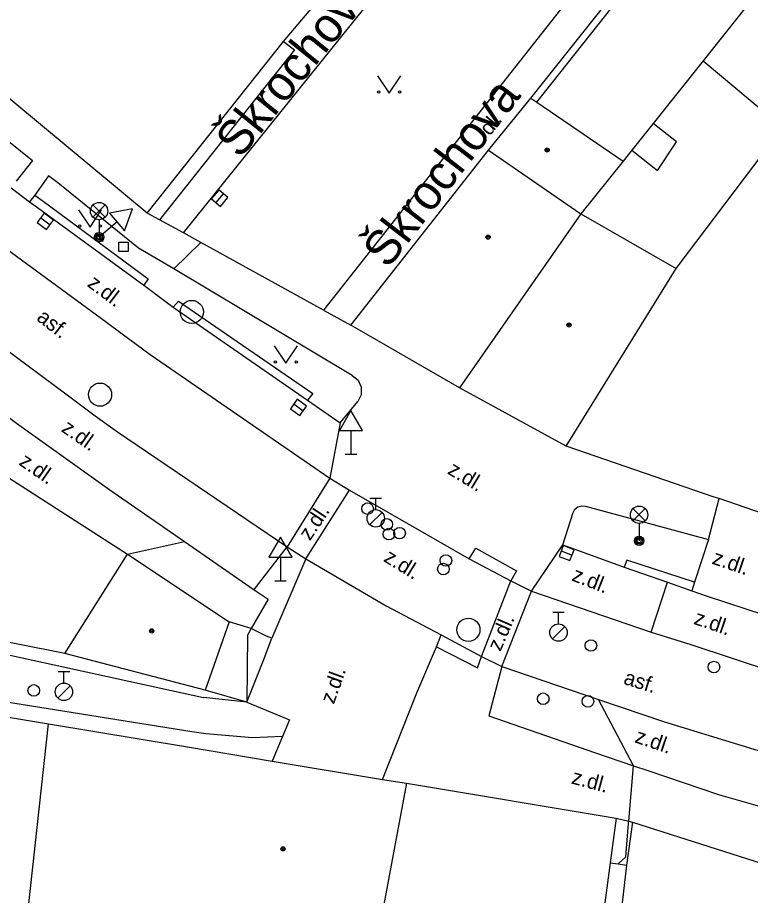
# Model space of a CAD drawing. Extents: x -596229 to -595156, y -1161237 to -1159376.
# Drawn here: x -595221.64 to -595190, y -1160921.03 to -1160883.13 of the extents above; entities that cross this region are included whole.
import ezdxf

# ---------------------------------------------------------------- set-up
doc = ezdxf.new("R2010")
doc.units = 0
for name, color, linetype in [('DOP - kresba z DSPS bez souradnic', 7, 'Continuous'), ('DOP - rozhrani ploch obecne', 7, 'Continuous'), ('Level 27', 7, 'Continuous'), ('Level 28', 7, 'Continuous'), ('Level 33', 7, 'Continuous'), ('Level 34', 7, 'Continuous'), ('Level 36', 7, 'Continuous'), ('Level 39', 7, 'Continuous'), ('Nazvy ulic', 7, 'Continuous'), ('Specificka linie pasportu komunikaci', 7, 'Continuous'), ('TM - budovy zdene_ betonove - VP', 7, 'Continuous'), ('TM - chodniky - VP', 7, 'Continuous'), ('TM - komunikace - VP', 7, 'Continuous'), ('TM - plot drateny_ kovovy - VP', 7, 'Continuous'), ('TM - podezdivka plotu - VP', 7, 'Continuous'), ('TM - popis povrchu', 7, 'Continuous'), ('TM - rozhrani mezi zpev. plochami mezi sebou - VP', 7, 'Continuous'), ('TM - rozhrani ploch obecne - VP', 7, 'Continuous'), ('TM - zabradli - VP', 7, 'Continuous')]:
    doc.layers.add(name, color=color, linetype=linetype)

msp = doc.modelspace()

# ---------------------------------------------------------------- linework, layer by layer
at = {"layer": 'DOP - kresba z DSPS bez souradnic'}
for points in [[(-595193.19, -1160888.5), (-595194.2, -1160887.7)], [(-595194.02, -1160889.73), (-595193.19, -1160888.5)], [(-595195.12, -1160888.85), (-595194.02, -1160889.73)]]:
    msp.add_lwpolyline(points, dxfattribs=at)
at = {"layer": 'DOP - rozhrani ploch obecne'}
for points in [[(-595192.05, -1160885), (-595194.2, -1160887.7)], [(-595194.2, -1160887.7), (-595195.12, -1160888.85)], [(-595195.12, -1160888.85), (-595195.5, -1160889.33)]]:
    msp.add_lwpolyline(points, dxfattribs=at)
at = {"layer": 'Level 27'}
for p, q in [((-595213.073, -1160891.119), (-595212.746, -1160890.741)), ((-595220.641, -1160891.782), (-595220.239, -1160892.078)), ((-595209.712, -1160899.813), (-595209.308, -1160900.107)), ((-595198.173, -1160906.159), (-595197.707, -1160906.341))]:
    msp.add_line(p, q, dxfattribs=at)
for points in [[(-595212.884, -1160891.283), (-595212.557, -1160890.904), (-595212.936, -1160890.577), (-595213.263, -1160890.956)], [(-595220.789, -1160891.983), (-595220.387, -1160892.279), (-595220.091, -1160891.877), (-595220.493, -1160891.581)], [(-595209.859, -1160900.015), (-595209.455, -1160900.309), (-595209.161, -1160899.905), (-595209.565, -1160899.611)], [(-595198.264, -1160906.392), (-595197.798, -1160906.574), (-595197.616, -1160906.108), (-595198.082, -1160905.926)]]:
    msp.add_lwpolyline(points, close=True, dxfattribs=at)
for centre in [(-595214.12, -1160895.84), (-595218.08, -1160899.41), (-595202.18, -1160909.56)]:
    msp.add_circle(centre, 0.5, dxfattribs=at)
at = {"layer": 'Level 28'}
for p, q in [((-595206.43, -1160903.875), (-595205.93, -1160903.875)), ((-595206.18, -1160904.375), (-595206.18, -1160903.875)), ((-595206.438, -1160905.022), (-595205.908, -1160904.492)), ((-595198.54, -1160908.805), (-595198.04, -1160908.805)), ((-595198.29, -1160909.305), (-595198.29, -1160908.805)), ((-595198.548, -1160909.952), (-595198.018, -1160909.422)), ((-595219.89, -1160911.365), (-595219.39, -1160911.365)), ((-595219.64, -1160911.865), (-595219.64, -1160911.365)), ((-595219.898, -1160912.512), (-595219.368, -1160911.982))]:
    msp.add_line(p, q, dxfattribs=at)
for centre, radius in [((-595206.53, -1160904.33), 0.25), ((-595206.18, -1160904.75), 0.375), ((-595205.7, -1160905.01), 0.25), ((-595205.61, -1160905.43), 0.25), ((-595205.15, -1160905.39), 0.25), ((-595203.15, -1160906.57), 0.25), ((-595203.26, -1160906.94), 0.25), ((-595198.29, -1160909.68), 0.375), ((-595196.89, -1160910.24), 0.25), ((-595191.58, -1160911.17), 0.25), ((-595219.64, -1160912.24), 0.375), ((-595220.94, -1160912.18), 0.25), ((-595198.95, -1160912.54), 0.25), ((-595197.02, -1160912.65), 0.25)]:
    msp.add_circle(centre, radius, dxfattribs=at)
at = {"layer": 'Level 33'}
for p, q in [((-595218.385, -1160891.75), (-595217.855, -1160891.22)), ((-595218.385, -1160891.22), (-595217.855, -1160891.75)), ((-595218.12, -1160891.86), (-595218.12, -1160892.61)), ((-595195.075, -1160904.86), (-595194.545, -1160904.33)), ((-595195.075, -1160904.33), (-595194.545, -1160904.86)), ((-595194.81, -1160904.97), (-595194.81, -1160905.72))]:
    msp.add_line(p, q, dxfattribs=at)
for centre, radius in [((-595218.12, -1160891.485), 0.375), ((-595218.12, -1160892.61), 0.2), ((-595218.12, -1160892.61), 0.145), ((-595218.12, -1160892.61), 0.0876), ((-595194.81, -1160904.595), 0.375), ((-595194.81, -1160905.72), 0.2), ((-595194.81, -1160905.72), 0.145), ((-595194.81, -1160905.72), 0.0876)]:
    msp.add_circle(centre, radius, dxfattribs=at)
at = {"layer": 'Level 34'}
for p, q in [((-595217.344, -1160891.952), (-595218.12, -1160892.61)), ((-595218.282, -1160892.419), (-595217.958, -1160892.801)), ((-595207.25, -1160900.962), (-595207.25, -1160901.98)), ((-595207.5, -1160901.98), (-595207, -1160901.98)), ((-595210.29, -1160906.432), (-595210.29, -1160907.45)), ((-595210.54, -1160907.45), (-595210.04, -1160907.45))]:
    msp.add_line(p, q, dxfattribs=at)
for points in [[(-595217.667, -1160891.57), (-595217.02, -1160892.333), (-595216.683, -1160891.391)], [(-595207.75, -1160900.962), (-595206.75, -1160900.962), (-595207.25, -1160900.096)], [(-595210.79, -1160906.432), (-595209.79, -1160906.432), (-595210.29, -1160905.566)]]:
    msp.add_lwpolyline(points, close=True, dxfattribs=at)
at = {"layer": 'Level 36'}
for points in [[(-595206.1, -1160885.64), (-595205.6, -1160886.39), (-595205.1, -1160885.64)], [(-595219.01, -1160891.43), (-595218.51, -1160892.18), (-595218.01, -1160891.43)], [(-595210.56, -1160897.3), (-595210.06, -1160898.05), (-595209.56, -1160897.3)]]:
    msp.add_lwpolyline(points, dxfattribs=at)
for centre in [(-595206.05, -1160886.34), (-595205.151, -1160886.34), (-595218.96, -1160892.13), (-595218.061, -1160892.13), (-595210.51, -1160898), (-595209.611, -1160898)]:
    msp.add_circle(centre, 0.05, dxfattribs=at)
at = {"layer": 'Level 39'}
for centre, radius in [((-595198.78, -1160888.85), 0.09), ((-595198.78, -1160888.85), 0.0398), ((-595201.33, -1160892.61), 0.09), ((-595201.33, -1160892.61), 0.0398), ((-595197.84, -1160896.4), 0.09), ((-595197.84, -1160896.4), 0.0398), ((-595215.85, -1160909.61), 0.09), ((-595215.85, -1160909.61), 0.0398), ((-595210.18, -1160919.02), 0.09), ((-595210.18, -1160919.02), 0.0398)]:
    msp.add_circle(centre, radius, dxfattribs=at)
at = {"layer": 'Specificka linie pasportu komunikaci'}
for points in [[(-595217.27, -1160893.23), (-595217.27, -1160892.83), (-595216.87, -1160892.83), (-595216.87, -1160893.23), (-595217.27, -1160893.23)], [(-595216.89, -1160906.3), (-595214.44, -1160905.75)], [(-595211.43, -1160907.83), (-595211.37, -1160907.75), (-595210, -1160905.98)], [(-595209.19, -1160906.5), (-595210.66, -1160909.93)], [(-595211.56, -1160909.51), (-595212.5, -1160909.22)], [(-595210.66, -1160909.93), (-595210.89, -1160909.83), (-595211.56, -1160909.51)], [(-595211.75, -1160912.69), (-595211.04, -1160910.92), (-595210.66, -1160909.93)], [(-595211.75, -1160912.69), (-595213.54, -1160912.17)], [(-595195.06, -1160915.44), (-595196.56, -1160912.57)], [(-595195.26, -1160917.83), (-595195.06, -1160915.44)], [(-595195.39, -1160919.36), (-595195.27, -1160917.93)], [(-595195.27, -1160917.93), (-595195.26, -1160917.83)], [(-595195.71, -1160919.67), (-595195.39, -1160919.36)]]:
    msp.add_lwpolyline(points, dxfattribs=at)
at = {"layer": 'TM - budovy zdene_ betonove - VP'}
for points in [[(-595210.16, -1160884.17), (-595207, -1160880.41)], [(-595190.2, -1160882.68), (-595192.05, -1160885)], [(-595216.04, -1160891.57), (-595210.16, -1160884.17)], [(-595216.04, -1160891.57), (-595223.99, -1160884.98)], [(-595192.05, -1160885), (-595188.6, -1160887.88)], [(-595201.31, -1160888.85), (-595199.48, -1160886.61)], [(-595199.48, -1160886.61), (-595199.23, -1160886.78)], [(-595199.23, -1160886.78), (-595195.5, -1160889.33)], [(-595193.21, -1160893.97), (-595188.6, -1160887.88)], [(-595207.26, -1160896.41), (-595201.31, -1160888.85)], [(-595201.31, -1160888.85), (-595197.32, -1160891.61)], [(-595195.5, -1160889.33), (-595197.32, -1160891.61)], [(-595197.32, -1160891.61), (-595202.56, -1160899.11)], [(-595197.32, -1160891.61), (-595193.21, -1160893.97)], [(-595197.96, -1160901.64), (-595193.21, -1160893.97)], [(-595202.56, -1160899.11), (-595207.26, -1160896.41)], [(-595197.96, -1160901.64), (-595202.56, -1160899.11)], [(-595191.57, -1160903.83), (-595197.96, -1160901.64)], [(-595223.08, -1160902.32), (-595216.89, -1160906.3)], [(-595191.35, -1160903.9), (-595191.57, -1160903.83)], [(-595188.73, -1160904.8), (-595191.35, -1160903.9)], [(-595219.6, -1160910.59), (-595216.89, -1160906.3)], [(-595216.89, -1160906.3), (-595212.5, -1160909.22)], [(-595219.6, -1160910.59), (-595227.87, -1160908.95)], [(-595212.5, -1160909.22), (-595213.54, -1160912.17)], [(-595213.54, -1160912.17), (-595219.6, -1160910.59)], [(-595226.43, -1160912.6), (-595220.3, -1160913.62)], [(-595221.28, -1160922.57), (-595220.3, -1160913.62)], [(-595220.3, -1160913.62), (-595214.3, -1160914.62)], [(-595214.3, -1160914.62), (-595210.65, -1160915.23)], [(-595210.65, -1160915.23), (-595205.89, -1160916.02)], [(-595205.89, -1160916.02), (-595204.85, -1160916.19)], [(-595204.85, -1160916.19), (-595206.65, -1160925.81)], [(-595204.85, -1160916.19), (-595195.8, -1160917.7)], [(-595195.8, -1160917.7), (-595196.06, -1160919.62)], [(-595196.06, -1160919.62), (-595197.13, -1160927.6)]]:
    msp.add_lwpolyline(points, dxfattribs=at)
at = {"layer": 'TM - chodniky - VP'}
for points in [[(-595214.48, -1160892.43), (-595200.27, -1160874.76)], [(-595195.15, -1160878.89), (-595208.44, -1160895.76)], [(-595226.86, -1160884.58), (-595220.99, -1160889.3), (-595221.7, -1160890.19)], [(-595214.9, -1160893.98), (-595216.42, -1160893.08), (-595219.9, -1160890.26), (-595220.31, -1160889.97), (-595220.9, -1160890.8)], [(-595220.9, -1160890.8), (-595221.12, -1160891.08)], [(-595213.73, -1160892.84), (-595214.48, -1160892.43)], [(-595208.44, -1160895.76), (-595213.73, -1160892.84)], [(-595207.19, -1160898.58), (-595214.9, -1160893.98)], [(-595207.19, -1160898.58), (-595206.94, -1160898.79), (-595206.81, -1160899.09), (-595206.81, -1160899.42), (-595206.95, -1160899.71)], [(-595207.71, -1160900.62), (-595206.95, -1160899.71)], [(-595198.1, -1160905.89), (-595197.66, -1160904.5), (-595197.58, -1160904.36), (-595197.46, -1160904.25), (-595197.29, -1160904.21), (-595197.12, -1160904.22), (-595191.82, -1160905.66)], [(-595191.82, -1160905.66), (-595192.42, -1160907.51)], [(-595192.42, -1160907.51), (-595192.54, -1160907.88)], [(-595195.8, -1160917.7), (-595195.26, -1160917.83)], [(-595195.26, -1160917.83), (-595195.1, -1160917.87)], [(-595195.1, -1160917.87), (-595186.88, -1160920.48), (-595185.84, -1160920.85)]]:
    msp.add_lwpolyline(points, dxfattribs=at)
at = {"layer": 'TM - komunikace - VP'}
for points in [[(-595221.92, -1160890.48), (-595221.12, -1160891.08)], [(-595221.12, -1160891.08), (-595220.78, -1160891.33), (-595216.19, -1160894.69)], [(-595216.19, -1160894.69), (-595214.92, -1160895.64)], [(-595214.92, -1160895.64), (-595209.13, -1160899.65)], [(-595225.67, -1160897.67), (-595224.89, -1160898.23), (-595221.68, -1160900.64), (-595217.66, -1160903.52), (-595214.44, -1160905.75)], [(-595209.13, -1160899.65), (-595207.71, -1160900.62)], [(-595207.71, -1160900.62), (-595208.16, -1160903.02)], [(-595208.16, -1160903.02), (-595207.31, -1160903.53)], [(-595207.31, -1160903.53), (-595202.14, -1160906.5)], [(-595214.44, -1160905.75), (-595211.43, -1160907.83)], [(-595199.46, -1160907.9), (-595198.1, -1160905.89)], [(-595198.1, -1160905.89), (-595195.46, -1160906.86)], [(-595202.14, -1160906.5), (-595200.35, -1160907.45)], [(-595195.46, -1160906.86), (-595193.58, -1160907.51)], [(-595238.16, -1160907.12), (-595213.62, -1160912.48)], [(-595200.35, -1160907.45), (-595199.46, -1160907.9)], [(-595193.58, -1160907.51), (-595192.54, -1160907.88)], [(-595211.43, -1160907.83), (-595210.83, -1160908.24), (-595211.56, -1160909.51)], [(-595192.54, -1160907.88), (-595191.88, -1160908.11), (-595189.41, -1160908.91)], [(-595211.56, -1160909.51), (-595211.72, -1160909.8), (-595211.75, -1160912.69)], [(-595203.55, -1160910.3), (-595203.35, -1160909.78)], [(-595203.35, -1160909.78), (-595201.61, -1160910.71)], [(-595214.12, -1160913.96), (-595238.67, -1160910.04)], [(-595205.89, -1160916.02), (-595204.4, -1160912.29), (-595203.55, -1160910.3)], [(-595201.61, -1160910.71), (-595200.73, -1160911.15)], [(-595200.73, -1160911.15), (-595201.3, -1160913.28), (-595196.7, -1160914.87), (-595195.06, -1160915.44)], [(-595211.75, -1160912.69), (-595213.62, -1160912.48)], [(-595213.52, -1160914.06), (-595214.12, -1160913.96)], [(-595211.5, -1160914.23), (-595213.52, -1160914.06)], [(-595210.2, -1160914.17), (-595211.5, -1160914.23)], [(-595195.06, -1160915.44), (-595194.44, -1160915.64), (-595191.38, -1160916.67), (-595187.35, -1160917.83)]]:
    msp.add_lwpolyline(points, dxfattribs=at)
at = {"layer": 'TM - plot drateny_ kovovy - VP'}
msp.add_lwpolyline([(-595199.23, -1160886.78), (-595193.65, -1160879.74)], dxfattribs=at)
at = {"layer": 'TM - podezdivka plotu - VP'}
msp.add_lwpolyline([(-595199.48, -1160886.61), (-595193.88, -1160879.55)], dxfattribs=at)
at = {"layer": 'TM - rozhrani mezi zpev. plochami mezi sebou - VP'}
for points in [[(-595229.22, -1160887.78), (-595222.12, -1160893.12), (-595217.8, -1160896.28), (-595217.13, -1160896.79), (-595215.91, -1160897.67), (-595208.16, -1160903.02)], [(-595213.73, -1160892.84), (-595214.9, -1160893.98)], [(-595224.34, -1160895.84), (-595219.56, -1160899.38), (-595218.29, -1160900.33), (-595217.32, -1160901.01), (-595210, -1160905.98)], [(-595208.16, -1160903.02), (-595210, -1160905.98)], [(-595209.19, -1160906.5), (-595207.31, -1160903.53)], [(-595210, -1160905.98), (-595209.19, -1160906.5)], [(-595202.14, -1160906.5), (-595201.86, -1160906.04), (-595200.11, -1160907.01), (-595200.35, -1160907.45)], [(-595209.19, -1160906.5), (-595205.73, -1160908.53), (-595203.35, -1160909.78)], [(-595192.42, -1160907.51), (-595195.34, -1160906.56), (-595195.46, -1160906.86)], [(-595201.61, -1160910.71), (-595200.35, -1160907.45)], [(-595194.29, -1160909.67), (-595193.58, -1160907.51)], [(-595200.73, -1160911.15), (-595199.46, -1160907.9)], [(-595199.46, -1160907.9), (-595194.29, -1160909.67)], [(-595194.29, -1160909.67), (-595192.58, -1160910.2), (-595189.01, -1160911.37)], [(-595203.55, -1160910.3), (-595201.78, -1160911.21), (-595201.61, -1160910.71)], [(-595200.73, -1160911.15), (-595196.56, -1160912.57)], [(-595196.56, -1160912.57), (-595193.72, -1160913.53), (-595186.33, -1160915.79)]]:
    msp.add_lwpolyline(points, dxfattribs=at)
at = {"layer": 'TM - rozhrani ploch obecne - VP'}
for points in [[(-595210.16, -1160884.17), (-595209.68, -1160884.53), (-595215.52, -1160891.86)], [(-595220.9, -1160890.8), (-595220.54, -1160891.06), (-595216, -1160894.41), (-595216.19, -1160894.69)], [(-595215.52, -1160891.86), (-595216.04, -1160891.57)], [(-595214.48, -1160892.43), (-595215.52, -1160891.86)], [(-595214.92, -1160895.64), (-595214.7, -1160895.37), (-595208.9, -1160899.36), (-595209.13, -1160899.65)], [(-595208.44, -1160895.76), (-595207.26, -1160896.41)], [(-595191.82, -1160905.66), (-595191.35, -1160903.9)], [(-595211.75, -1160912.69), (-595209.9, -1160913.45), (-595210.2, -1160914.17)], [(-595210.2, -1160914.17), (-595210.65, -1160915.23)], [(-595195.1, -1160917.87), (-595195.36, -1160919.72)], [(-595195.36, -1160919.72), (-595196.68, -1160931.21), (-595198.42, -1160945.9), (-595199.44, -1160954.74), (-595199.47, -1160956.89)], [(-595196.06, -1160919.62), (-595195.71, -1160919.67)], [(-595195.71, -1160919.67), (-595195.36, -1160919.72)]]:
    msp.add_lwpolyline(points, dxfattribs=at)
at = {"layer": 'TM - zabradli - VP'}
msp.add_lwpolyline([(-595208.44, -1160895.76), (-595213.73, -1160892.84)], dxfattribs=at)

# ---------------------------------------------------------------- texts
at = {"layer": 'Nazvy ulic'}
for rotation, p in [(51.0951, (-595212.04, -1160889.268)), (52.4021, (-595205.657, -1160894.017))]:
    msp.add_text('Škrochova', height=1.5, rotation=rotation, dxfattribs=at).set_placement(p)
at = {"layer": 'TM - popis povrchu'}
for s, rotation, p in [('dl.', 51.01, (-595201.26, -1160888.27)), ('z.dl.', 322.74, (-595218.67, -1160894.7)), ('asf.', 322.44, (-595220.86, -1160896.17)), ('z.dl.', 325.16, (-595219.79, -1160900.97)), ('z.dl.', 325.16, (-595221.62, -1160902.41)), ('z.dl.', 328.76, (-595203.12, -1160902.8)), ('z.dl.', 56.45, (-595209.02, -1160905.75)), ('z.dl.', 328.34, (-595205.88, -1160906.58)), ('z.dl.', 341.1, (-595191.7, -1160906.7)), ('z.dl.', 338.47, (-595197.76, -1160907.42)), ('z.dl.', 66.53, (-595200.8, -1160910.53)), ('z.dl.', 341.1, (-595192.49, -1160909.3)), ('z.dl.', 70.09, (-595207.99, -1160912.8)), ('asf.', 342.68, (-595195.52, -1160911.89)), ('z.dl.', 341.1, (-595195.04, -1160914.41)), ('z.dl.', 344.95, (-595197.77, -1160916.19))]:
    msp.add_text(s, height=0.65, rotation=rotation, dxfattribs=at).set_placement(p)

doc.saveas('drawing.dxf')
